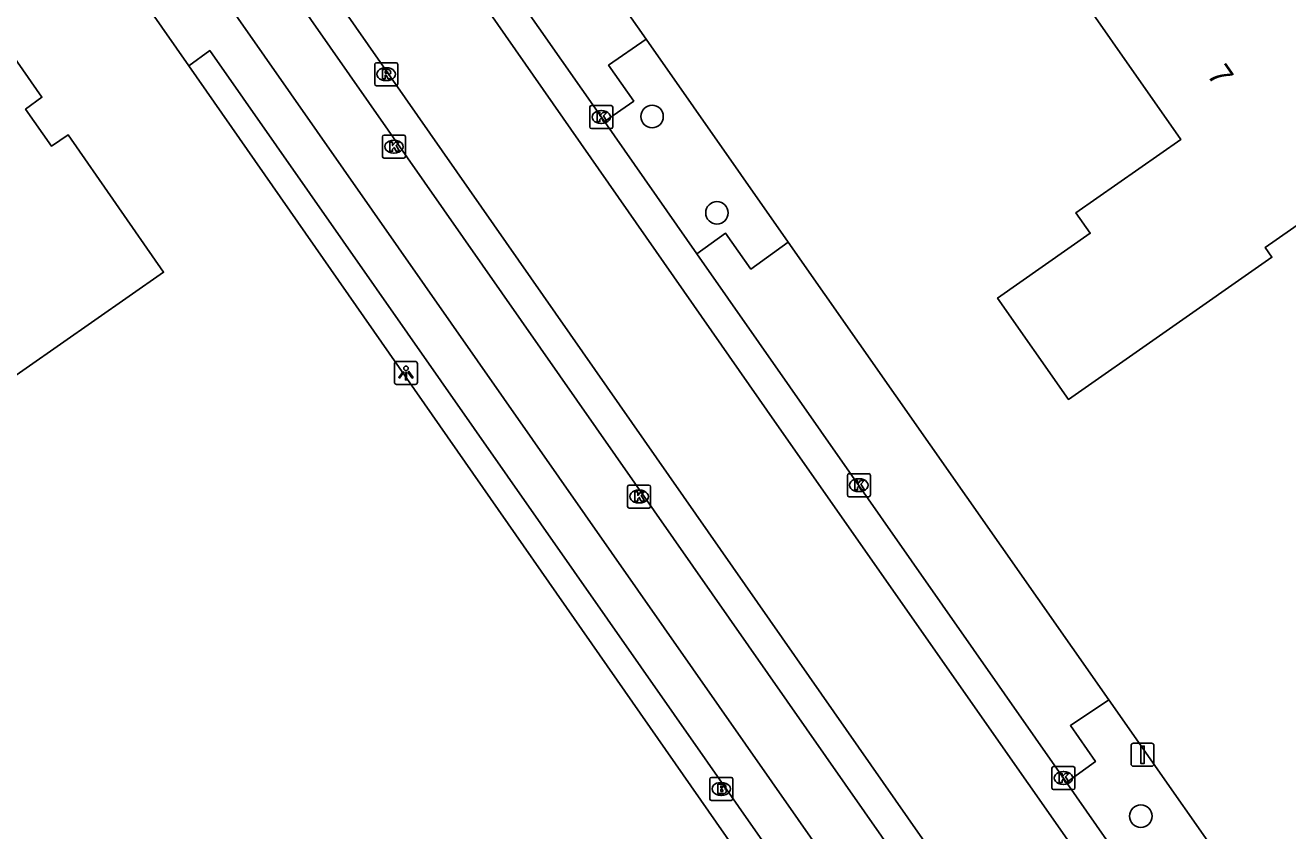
# Model space of a CAD drawing. Extents: x 156651 to 158072, y 387631 to 388990.
# Drawn here: x 157185.4 to 157240.2, y 388207.5 to 388242.5 of the extents above; entities that cross this region are included whole.
import ezdxf

# ---------------------------------------------------------------- set-up
doc = ezdxf.new("R2010")
doc.units = 0
for name, color, linetype in [('IMGEO_Berm_groen', 7, 'Continuous'), ('IMGEO_Boom', 7, 'Continuous'), ('IMGEO_Brandkraan', 7, 'Continuous'), ('IMGEO_Groenvoorziening', 7, 'Continuous'), ('IMGEO_Hek', 7, 'Continuous'), ('IMGEO_Kolk', 7, 'Continuous'), ('IMGEO_Lichtpunt', 7, 'Continuous'), ('IMGEO_Pand', 7, 'Continuous'), ('IMGEO_Pand_nummerreeks', 7, 'Continuous'), ('IMGEO_Rijbaan_lokaal_gesloten', 7, 'Continuous'), ('IMGEO_Rijbaan_lokaal_open', 7, 'Continuous'), ('IMGEO_Rioolput', 7, 'Continuous'), ('IMGEO_Verkeersbordpaal', 7, 'Continuous'), ('IMGEO_Voetpad_open', 7, 'Continuous')]:
    doc.layers.add(name, color=color, linetype=linetype)

msp = doc.modelspace()

# ---------------------------------------------------------------- linework, layer by layer
at = {"layer": 'IMGEO_Berm_groen'}
for points in [[(157218.512, 388233.115), (157212.342, 388241.924)], [(157238.976, 388203.904), (157232.439, 388213.235)]]:
    msp.add_lwpolyline(points, dxfattribs=at)
at = {"layer": 'IMGEO_Boom'}
for centre in [(157212.594, 388238.566), (157215.415, 388234.382), (157233.834, 388208.172)]:
    msp.add_circle(centre, 0.489, dxfattribs=at)
at = {"layer": 'IMGEO_Brandkraan'}
for p, q in [((157215.103, 388208.933), (157215.103, 388209.785)), ((157215.178, 388209.859), (157216.03, 388209.859)), ((157216.104, 388209.785), (157216.104, 388208.933)), ((157215.591, 388209.639), (157215.616, 388209.639)), ((157216.03, 388208.859), (157215.178, 388208.859)), ((157215.614, 388209.079), (157215.589, 388209.079))]:
    msp.add_line(p, q, dxfattribs=at)
for points in [[(157215.103, 388208.933), (157215.103, 388209.785)], [(157215.178, 388209.859), (157216.03, 388209.859)], [(157216.104, 388209.785), (157216.104, 388208.933)], [(157215.451, 388209.559), (157215.451, 388209.159), (157215.664, 388209.159)], [(157215.682, 388209.559), (157215.451, 388209.559)], [(157215.63, 388209.478), (157215.576, 388209.478), (157215.576, 388209.402)], [(157215.576, 388209.402), (157215.629, 388209.402)], [(157215.638, 388209.326), (157215.576, 388209.326), (157215.576, 388209.245)], [(157215.576, 388209.245), (157215.638, 388209.245)], [(157216.03, 388208.859), (157215.178, 388208.859)]]:
    msp.add_lwpolyline(points, dxfattribs=at)
for centre, radius, start, end in [((157215.18, 388209.783), 0.0765, 91.552, 178.448), ((157215.18, 388209.783), 0.0765, 91.552, 178.448), ((157216.028, 388209.783), 0.0765, 1.552, 88.448), ((157216.028, 388209.783), 0.0765, 1.552, 88.448), ((157215.631, 388209.44), 0.0379, 267.8285, 90.9355), ((157215.639, 388209.285), 0.0404, 269.8759, 90.5077), ((157215.67, 388209.41), 0.251, 268.6676, 293.5347), ((157215.686, 388209.414), 0.145, 59.4692, 91.5367), ((157215.711, 388209.461), 0.0922, 285.5137, 58.1501), ((157215.716, 388209.269), 0.105, 301.3115, 78.989), ((157215.18, 388208.935), 0.0765, 181.552, 268.448), ((157215.18, 388208.935), 0.0765, 181.552, 268.448), ((157216.028, 388208.935), 0.0765, 271.552, 358.448), ((157216.028, 388208.935), 0.0765, 271.552, 358.448)]:
    msp.add_arc(centre, radius, start, end, dxfattribs=at)
for centre, major_axis, ratio, start_param, end_param in [((157215.59, 388209.359), (-0.387, 0.002), 0.722429, 4.712389, 7.853982), ((157215.615, 388209.359), (-0.39, 0.002), 0.717154, 1.570796, 4.712389)]:
    msp.add_ellipse(centre, major_axis=major_axis, ratio=ratio, start_param=start_param, end_param=end_param, dxfattribs=at)
at = {"layer": 'IMGEO_Groenvoorziening'}
msp.add_lwpolyline([(157192.467, 388240.777), (157222.314, 388197.962)], dxfattribs=at)
at = {"layer": 'IMGEO_Hek'}
for points in [[(157207.925, 388248.229), (157212.342, 388241.924)], [(157212.342, 388241.924), (157218.512, 388233.115)], [(157218.512, 388233.115), (157232.439, 388213.235)], [(157232.439, 388213.235), (157238.976, 388203.904)]]:
    msp.add_lwpolyline(points, dxfattribs=at)
at = {"layer": 'IMGEO_Kolk'}
for p, q in [((157209.887, 388238.12), (157209.887, 388238.972)), ((157209.962, 388239.046), (157210.814, 388239.046)), ((157210.375, 388238.826), (157210.4, 388238.826)), ((157210.888, 388238.972), (157210.888, 388238.12)), ((157210.398, 388238.266), (157210.373, 388238.266)), ((157200.878, 388236.834), (157200.878, 388237.686)), ((157200.953, 388237.76), (157201.805, 388237.76)), ((157201.879, 388237.686), (157201.879, 388236.834)), ((157210.814, 388238.046), (157209.962, 388238.046)), ((157201.366, 388237.54), (157201.391, 388237.54)), ((157201.805, 388236.76), (157200.953, 388236.76)), ((157201.389, 388236.98), (157201.364, 388236.98)), ((157221.081, 388222.127), (157221.081, 388222.979)), ((157221.156, 388223.053), (157222.008, 388223.053)), ((157221.569, 388222.833), (157221.594, 388222.833)), ((157222.082, 388222.979), (157222.082, 388222.127)), ((157211.531, 388221.634), (157211.531, 388222.486)), ((157211.606, 388222.56), (157212.458, 388222.56)), ((157212.019, 388222.34), (157212.044, 388222.34)), ((157212.532, 388222.486), (157212.532, 388221.634)), ((157212.042, 388221.78), (157212.017, 388221.78)), ((157222.008, 388222.053), (157221.156, 388222.053)), ((157221.592, 388222.273), (157221.567, 388222.273)), ((157212.458, 388221.56), (157211.606, 388221.56)), ((157229.969, 388209.404), (157229.969, 388210.256)), ((157230.044, 388210.33), (157230.896, 388210.33)), ((157230.97, 388210.256), (157230.97, 388209.404)), ((157230.457, 388210.11), (157230.482, 388210.11)), ((157230.896, 388209.33), (157230.044, 388209.33)), ((157230.48, 388209.55), (157230.455, 388209.55))]:
    msp.add_line(p, q, dxfattribs=at)
for points in [[(157209.887, 388238.12), (157209.887, 388238.972)], [(157209.962, 388239.046), (157210.814, 388239.046)], [(157210.208, 388238.746), (157210.331, 388238.746), (157210.331, 388238.595), (157210.461, 388238.746), (157210.625, 388238.746), (157210.479, 388238.595), (157210.632, 388238.346), (157210.48, 388238.346), (157210.395, 388238.51), (157210.331, 388238.443), (157210.331, 388238.346), (157210.208, 388238.346), (157210.208, 388238.746)], [(157210.888, 388238.972), (157210.888, 388238.12)], [(157200.878, 388236.834), (157200.878, 388237.686)], [(157200.953, 388237.76), (157201.805, 388237.76)], [(157201.879, 388237.686), (157201.879, 388236.834)], [(157210.814, 388238.046), (157209.962, 388238.046)], [(157201.199, 388237.46), (157201.322, 388237.46), (157201.322, 388237.309), (157201.452, 388237.46), (157201.616, 388237.46), (157201.47, 388237.309), (157201.623, 388237.06), (157201.471, 388237.06), (157201.386, 388237.224), (157201.322, 388237.157), (157201.322, 388237.06), (157201.199, 388237.06), (157201.199, 388237.46)], [(157201.805, 388236.76), (157200.953, 388236.76)], [(157221.081, 388222.127), (157221.081, 388222.979)], [(157221.156, 388223.053), (157222.008, 388223.053)], [(157222.082, 388222.979), (157222.082, 388222.127)], [(157211.531, 388221.634), (157211.531, 388222.486)], [(157211.606, 388222.56), (157212.458, 388222.56)], [(157212.532, 388222.486), (157212.532, 388221.634)], [(157221.402, 388222.753), (157221.525, 388222.753), (157221.525, 388222.602), (157221.655, 388222.753), (157221.819, 388222.753), (157221.673, 388222.602), (157221.826, 388222.353), (157221.674, 388222.353), (157221.589, 388222.517), (157221.525, 388222.45), (157221.525, 388222.353), (157221.402, 388222.353), (157221.402, 388222.753)], [(157211.852, 388222.26), (157211.975, 388222.26), (157211.975, 388222.109), (157212.105, 388222.26), (157212.269, 388222.26), (157212.123, 388222.109), (157212.276, 388221.86), (157212.124, 388221.86), (157212.039, 388222.024), (157211.975, 388221.957), (157211.975, 388221.86), (157211.852, 388221.86), (157211.852, 388222.26)], [(157222.008, 388222.053), (157221.156, 388222.053)], [(157212.458, 388221.56), (157211.606, 388221.56)], [(157229.969, 388209.404), (157229.969, 388210.256)], [(157230.044, 388210.33), (157230.896, 388210.33)], [(157230.97, 388210.256), (157230.97, 388209.404)], [(157230.29, 388210.03), (157230.413, 388210.03), (157230.413, 388209.879), (157230.543, 388210.03), (157230.707, 388210.03), (157230.561, 388209.879), (157230.714, 388209.63), (157230.562, 388209.63), (157230.477, 388209.794), (157230.413, 388209.727), (157230.413, 388209.63), (157230.29, 388209.63), (157230.29, 388210.03)], [(157230.896, 388209.33), (157230.044, 388209.33)]]:
    msp.add_lwpolyline(points, dxfattribs=at)
for centre, start, end in [((157209.964, 388238.97), 91.552, 178.448), ((157209.964, 388238.97), 91.552, 178.448), ((157210.812, 388238.97), 1.552, 88.448), ((157210.812, 388238.97), 1.552, 88.448), ((157200.955, 388237.684), 91.552, 178.448), ((157200.955, 388237.684), 91.552, 178.448), ((157201.803, 388237.684), 1.552, 88.448), ((157201.803, 388237.684), 1.552, 88.448), ((157209.964, 388238.122), 181.552, 268.448), ((157209.964, 388238.122), 181.552, 268.448), ((157210.812, 388238.122), 271.552, 358.448), ((157210.812, 388238.122), 271.552, 358.448), ((157200.955, 388236.836), 181.552, 268.448), ((157200.955, 388236.836), 181.552, 268.448), ((157201.803, 388236.836), 271.552, 358.448), ((157201.803, 388236.836), 271.552, 358.448), ((157221.158, 388222.977), 91.552, 178.448), ((157221.158, 388222.977), 91.552, 178.448), ((157222.006, 388222.977), 1.552, 88.448), ((157222.006, 388222.977), 1.552, 88.448), ((157211.608, 388222.484), 91.552, 178.448), ((157211.608, 388222.484), 91.552, 178.448), ((157212.456, 388222.484), 1.552, 88.448), ((157212.456, 388222.484), 1.552, 88.448), ((157221.158, 388222.129), 181.552, 268.448), ((157221.158, 388222.129), 181.552, 268.448), ((157222.006, 388222.129), 271.552, 358.448), ((157222.006, 388222.129), 271.552, 358.448), ((157211.608, 388221.636), 181.552, 268.448), ((157211.608, 388221.636), 181.552, 268.448), ((157212.456, 388221.636), 271.552, 358.448), ((157212.456, 388221.636), 271.552, 358.448), ((157230.046, 388210.254), 91.552, 178.448), ((157230.046, 388210.254), 91.552, 178.448), ((157230.894, 388210.254), 1.552, 88.448), ((157230.894, 388210.254), 1.552, 88.448), ((157230.046, 388209.406), 181.552, 268.448), ((157230.046, 388209.406), 181.552, 268.448), ((157230.894, 388209.406), 271.552, 358.448), ((157230.894, 388209.406), 271.552, 358.448)]:
    msp.add_arc(centre, 0.0765, start, end, dxfattribs=at)
for centre, major_axis, ratio, start_param, end_param in [((157210.374, 388238.546), (-0.387, 0.002), 0.722429, 4.712389, 7.853982), ((157210.399, 388238.546), (-0.39, 0.002), 0.717154, 1.570796, 4.712389), ((157201.365, 388237.26), (-0.387, 0.002), 0.722429, 4.712389, 7.853982), ((157201.39, 388237.26), (-0.39, 0.002), 0.717154, 1.570796, 4.712389), ((157221.568, 388222.553), (-0.387, 0.002), 0.722429, 4.712389, 7.853982), ((157221.593, 388222.553), (-0.39, 0.002), 0.717154, 1.570796, 4.712389), ((157212.018, 388222.06), (-0.387, 0.002), 0.722429, 4.712389, 7.853982), ((157212.043, 388222.06), (-0.39, 0.002), 0.717154, 1.570796, 4.712389), ((157230.456, 388209.83), (-0.387, 0.002), 0.722429, 4.712389, 7.853982), ((157230.481, 388209.83), (-0.39, 0.002), 0.717154, 1.570796, 4.712389)]:
    msp.add_ellipse(centre, major_axis=major_axis, ratio=ratio, start_param=start_param, end_param=end_param, dxfattribs=at)
at = {"layer": 'IMGEO_Lichtpunt'}
for p, q in [((157201.401, 388227.832), (157201.401, 388227.025)), ((157201.401, 388227.832), (157201.401, 388227.025)), ((157202.303, 388227.927), (157201.495, 388227.927)), ((157202.303, 388227.927), (157201.495, 388227.927)), ((157202.397, 388227.025), (157202.397, 388227.832)), ((157202.397, 388227.025), (157202.397, 388227.832)), ((157201.495, 388226.931), (157202.303, 388226.931)), ((157201.495, 388226.931), (157202.303, 388226.931))]:
    msp.add_line(p, q, dxfattribs=at)
for points in [[(157201.775, 388227.496), (157201.814, 388227.468), (157201.626, 388227.206), (157201.588, 388227.233), (157201.775, 388227.496)], [(157201.877, 388227.448), (157201.924, 388227.448), (157201.924, 388227.126), (157201.877, 388227.126), (157201.877, 388227.448)], [(157201.987, 388227.468), (157202.025, 388227.495), (157202.212, 388227.233), (157202.173, 388227.205), (157201.987, 388227.468)]]:
    msp.add_lwpolyline(points, dxfattribs=at)
msp.add_circle((157201.9, 388227.63), 0.0994, dxfattribs=at)
for centre, start, end in [((157201.495, 388227.832), 90, 180), ((157201.495, 388227.832), 90, 180), ((157202.303, 388227.832), 0, 90), ((157202.303, 388227.832), 0, 90), ((157201.495, 388227.025), 180, 270), ((157201.495, 388227.025), 180, 270), ((157202.303, 388227.025), 270, 0), ((157202.303, 388227.025), 270, 360)]:
    msp.add_arc(centre, 0.0946, start, end, dxfattribs=at)
at = {"layer": 'IMGEO_Pand'}
for points in [[(157263.552, 388245.577), (157261.548, 388248.448), (157239.235, 388232.876), (157239.531, 388232.452), (157234.785, 388229.139), (157230.685, 388226.277), (157227.61, 388230.684), (157231.638, 388233.495), (157231.013, 388234.39), (157235.57, 388237.57), (157229.534, 388246.219), (157233.635, 388249.081), (157234.952, 388250), (157252.108, 388261.974), (157258.657, 388266.545)], [(157182.845, 388224.567), (157183.012, 388224.684), (157182.399, 388225.547), (157191.37, 388231.802), (157187.214, 388237.774), (157186.498, 388237.281), (157185.371, 388238.887), (157186.079, 388239.408), (157180.544, 388247.356), (157171.547, 388241.116), (157169.228, 388244.45), (157165.125, 388241.594), (157105.996, 388200.426), (157119.751, 388180.618), (157178.91, 388221.827), (157182.845, 388224.567)]]:
    msp.add_lwpolyline(points, dxfattribs=at)
at = {"layer": 'IMGEO_Rijbaan_lokaal_gesloten'}
for points in [[(157341.899, 388076.038), (157340.456, 388076.982), (157309.901, 388101.717), (157302.391, 388108.413), (157297.417, 388113.326), (157292.839, 388118.359), (157292.715, 388118.524), (157290.068, 388122.059), (157284.128, 388130.537), (157250.785, 388178.4), (157218.017, 388225.194), (157168.536, 388296.106), (157166.328, 388299.54), (157165.346, 388302.72), (157165.232, 388304.849), (157165.572, 388307.171), (157166.44, 388309.461), (157166.862, 388310.136)], [(157159.256, 388297.816), (157160.307, 388298.772), (157166.301, 388290.299), (157236.347, 388190.018), (157288.771, 388114.767), (157287.657, 388113.917)], [(157191.992, 388251.074), (157225.926, 388202.493)], [(157210.521, 388238.352), (157203.933, 388247.771)], [(157214.539, 388232.609), (157210.521, 388238.352)], [(157230.6, 388209.644), (157214.539, 388232.609)], [(157234.617, 388203.884), (157230.6, 388209.644)]]:
    msp.add_lwpolyline(points, dxfattribs=at)
at = {"layer": 'IMGEO_Rijbaan_lokaal_open'}
for points in [[(157207.925, 388248.229), (157212.342, 388241.924)], [(157212.342, 388241.924), (157210.707, 388240.799), (157211.799, 388239.238), (157210.521, 388238.352)], [(157214.539, 388232.609), (157215.79, 388233.5), (157216.893, 388231.943), (157218.512, 388233.115)], [(157218.512, 388233.115), (157232.439, 388213.235)], [(157232.439, 388213.235), (157230.774, 388212.112), (157231.859, 388210.546), (157230.6, 388209.644)]]:
    msp.add_lwpolyline(points, dxfattribs=at)
at = {"layer": 'IMGEO_Rioolput'}
for p, q in [((157200.54, 388239.982), (157200.54, 388240.834)), ((157200.615, 388240.908), (157201.467, 388240.908)), ((157201.028, 388240.688), (157201.053, 388240.688)), ((157201.541, 388240.834), (157201.541, 388239.982)), ((157201.467, 388239.908), (157200.615, 388239.908)), ((157201.051, 388240.128), (157201.026, 388240.128))]:
    msp.add_line(p, q, dxfattribs=at)
for points in [[(157200.54, 388239.982), (157200.54, 388240.834)], [(157200.615, 388240.908), (157201.467, 388240.908)], [(157201.129, 388240.606), (157200.877, 388240.608), (157200.877, 388240.208)], [(157201.055, 388240.527), (157201.001, 388240.527), (157201.001, 388240.446)], [(157201.001, 388240.446), (157201.053, 388240.446)], [(157201.541, 388240.834), (157201.541, 388239.982)], [(157201.467, 388239.908), (157200.615, 388239.908)], [(157200.877, 388240.208), (157201.001, 388240.208), (157201.001, 388240.37), (157201.012, 388240.37)], [(157201.059, 388240.341), (157201.13, 388240.208), (157201.27, 388240.208), (157201.205, 388240.334)]]:
    msp.add_lwpolyline(points, dxfattribs=at)
for centre, radius, start, end in [((157200.617, 388240.832), 0.0765, 91.552, 178.448), ((157200.617, 388240.832), 0.0765, 91.552, 178.448), ((157201.037, 388240.635), 0.19, 274.7715, 282.9687), ((157201.061, 388240.431), 0.0964, 77.0061, 93.1865), ((157201.075, 388240.488), 0.0378, 276.6634, 79.6772), ((157201.128, 388240.496), 0.109, 350.3612, 89.416), ((157201.126, 388240.496), 0.112, 277.5842, 350.9817), ((157201.465, 388240.832), 0.0765, 1.552, 88.448), ((157201.465, 388240.832), 0.0765, 1.552, 88.448), ((157200.617, 388239.984), 0.0765, 181.552, 268.448), ((157200.617, 388239.984), 0.0765, 181.552, 268.448), ((157201.011, 388240.317), 0.0533, 26.0293, 88.6989), ((157201.11, 388240.281), 0.108, 29.5134, 73.7905), ((157201.465, 388239.984), 0.0765, 271.552, 358.448), ((157201.465, 388239.984), 0.0765, 271.552, 358.448)]:
    msp.add_arc(centre, radius, start, end, dxfattribs=at)
for centre, major_axis, ratio, start_param, end_param in [((157201.027, 388240.408), (-0.387, 0.002), 0.722429, 4.712389, 7.853982), ((157201.052, 388240.408), (-0.39, 0.002), 0.717154, 1.570796, 4.712389)]:
    msp.add_ellipse(centre, major_axis=major_axis, ratio=ratio, start_param=start_param, end_param=end_param, dxfattribs=at)
at = {"layer": 'IMGEO_Verkeersbordpaal'}
for p, q in [((157233.514, 388211.342), (157234.304, 388211.342)), ((157234.304, 388211.342), (157233.514, 388211.342)), ((157233.414, 388210.442), (157233.414, 388211.242)), ((157233.414, 388211.242), (157233.414, 388210.442)), ((157234.404, 388211.242), (157234.404, 388210.442)), ((157234.404, 388210.442), (157234.404, 388211.242)), ((157234.304, 388210.342), (157233.514, 388210.342)), ((157233.514, 388210.342), (157234.304, 388210.342))]:
    msp.add_line(p, q, dxfattribs=at)
msp.add_lwpolyline([(157233.834, 388211.217), (157233.984, 388211.217), (157233.984, 388210.467), (157233.834, 388210.467), (157233.834, 388211.217)], dxfattribs=at)
for centre, start, end in [((157233.514, 388211.242), 90, 180), ((157233.514, 388211.242), 90, 180), ((157234.304, 388211.242), 0, 90), ((157234.304, 388211.242), 360, 90), ((157233.514, 388210.442), 180, 270), ((157233.514, 388210.442), 180, 270), ((157234.304, 388210.442), 270, 0), ((157234.304, 388210.442), 270, 0)]:
    msp.add_arc(centre, 0.1, start, end, dxfattribs=at)
at = {"layer": 'IMGEO_Voetpad_open'}
for points in [[(157189.923, 388249.531), (157223.628, 388201.343)], [(157190.75, 388243.22), (157192.467, 388240.777)], [(157192.467, 388240.777), (157193.376, 388241.435), (157222.14, 388200.304)]]:
    msp.add_lwpolyline(points, dxfattribs=at)

# ---------------------------------------------------------------- texts
at = {"layer": 'IMGEO_Pand_nummerreeks'}
msp.add_text('7', height=1, rotation=304.9106, dxfattribs=at).set_placement((157236.678, 388240.385))

doc.saveas('drawing.dxf')
